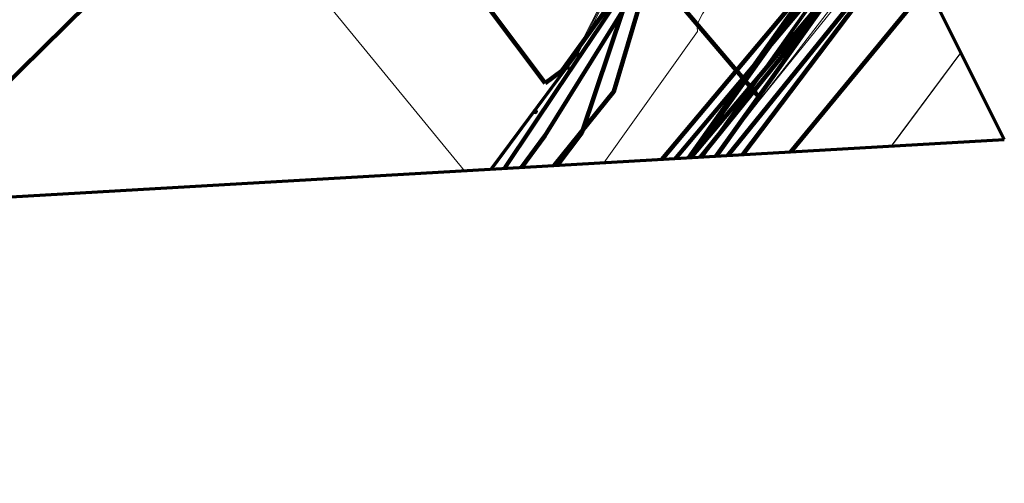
# Model space of a CAD drawing. Extents: x 152558 to 154479, y 462974 to 463683.
# Tile 444 of 638: x 154430 to 154479, y 462974 to 462997. Entities that reach past the tile are written whole.
import ezdxf
from ezdxf.lldxf.tags import DXFTag

# ---------------------------------------------------------------- set-up
doc = ezdxf.new("R2010")
doc.units = 0
doc.header["$LTSCALE"] = 0.2
doc.layers.get('0').update_dxf_attribs({"linetype": 'CONTINUOUS'})
for name, color, linetype, lineweight in [('B-RO-KL-DATA_BT NEDERLAND NV-G', 90, 'KL-DATA-N', 18), ('B-RO-KL-DATA_EUROFIBER NEDERLAND BV-G', 90, 'KL-DATA-N', 18), ('B-RO-KL-DATA_HULPSTUK_KPN BV-S', 90, 'CONTINUOUS', 25), ('B-RO-KL-DATA_HULPSTUK_STEDIN NETBEHEER BV-S', 90, 'CONTINUOUS', 25), ('B-RO-KL-DATA_KABELBED_KPN BV-G', 90, 'CONTINUOUS', 100), ('B-RO-KL-DATA_KABELBED_PRORAIL-G', 90, 'CONTINUOUS', 100), ('B-RO-KL-DATA_MANTELBUIS_KPN BV-G', 90, 'CONTINUOUS', 100), ('B-RO-KL-DATA_PRORAIL-G', 90, 'KL-DATA-N', 18), ('B-RO-KL-DATA_STEDIN NETBEHEER BV-G', 90, 'KL-DATA-N', 18), ('B-RO-KL-ET_HS_50 KV_STEDIN NETBEHEER BV-G', 10, 'KL-HS-N', 18), ('B-RO-KL-ET_HS_MANTELBUIS_PE_110_STEDIN NETBEHEER BV-G', 10, 'CONTINUOUS', 100), ('B-RO-KL-ET_HS_MANTELBUIS_STEDIN NETBEHEER BV-G', 10, 'CONTINUOUS', 100), ('B-RO-KL-ET_LS_230 V_GEMEENTE AMERSFOORT-G', 190, 'KL-LS-N', 18), ('B-RO-KL-ET_LS_400 V_STEDIN NETBEHEER BV-G', 190, 'KL-LS-N', 18), ('B-RO-KL-ET_LS_500 V_PRORAIL-G', 190, 'KL-LS-N', 18), ('B-RO-KL-ET_LS_KABELBED_PRORAIL-G', 190, 'CONTINUOUS', 100), ('B-RO-KL-ET_LS_MANTELBUIS_PE_110_STEDIN NETBEHEER BV-G', 190, 'CONTINUOUS', 100), ('B-RO-KL-ET_LS_MANTELBUIS_PRORAIL-G', 190, 'CONTINUOUS', 100), ('B-RO-KL-ET_LS_MANTELBUIS_STEDIN NETBEHEER BV-G', 190, 'CONTINUOUS', 100), ('B-RO-KL-ET_MS_10 KV_PRORAIL-G', 130, 'KL-MS-N', 18), ('B-RO-KL-ET_MS_10 KV_STEDIN NETBEHEER BV-G', 130, 'KL-MS-N', 18), ('B-RO-KL-ET_MS_3 KV_PRORAIL-G', 130, 'KL-MS-N', 18), ('B-RO-KL-ET_MS_HULPSTUK_STEDIN NETBEHEER BV-S', 130, 'CONTINUOUS', 25), ('B-RO-KL-ET_MS_KABELBED_PRORAIL-G', 130, 'CONTINUOUS', 100), ('B-RO-KL-ET_MS_MANTELBUIS_PE_110_STEDIN NETBEHEER BV-G', 130, 'CONTINUOUS', 100), ('B-RO-KL-ET_MS_MANTELBUIS_STEDIN NETBEHEER BV-G', 130, 'CONTINUOUS', 100), ('B-RO-KL-GAS_HD_STAAL_406_8 BAR_STEDIN NETBEHEER BV-G', 30, 'KL-GAS-HD-N', 18), ('B-RO-KL-GAS_LD_5 BAR_PRORAIL-G', 50, 'KL-GAS-LD-N', 18), ('B-RO-KL-GAS_LD_KABELBED_PRORAIL-G', 50, 'CONTINUOUS', 100), ('B-RO-KL-GAS_LD_MANTELBUIS_STAAL_406_STEDIN NETBEHEER BV-G', 50, 'CONTINUOUS', 100), ('B-RO-KL-OVERIG_KABELBED_PRORAIL-G', 8, 'CONTINUOUS', 100), ('B-RO-KL-OVERIG_MANTELBUIS_PRORAIL-G', 8, 'CONTINUOUS', 100), ('B-RO-KL-OVERIG_PRORAIL-G', 8, 'CONTINUOUS', 18), ('B-RO-OG-INFO_ORIENTATIEPOLYGOON-GV', 7, 'CONTINUOUS', 70), ('B-RO-OG-INFO_STEDIN NETBEHEER BV-G', 7, 'CONTINUOUS', 18)]:
    doc.layers.add(name, color=color, linetype=linetype, lineweight=lineweight)
doc.styles.add('NLCS-ISO', font='NLCS-ISO.ttf')
tags = doc.linetypes.add('KL-DATA-N', pattern='A,4,-1,[101,NLCS.SHX,S=0.5,R=0,X=0,Y=0],-1,4,-1,["D",Standard,S=1,R=0,X=-0.25,Y=-0.5],-1.5', length=12.5).pattern_tags.tags
tags[18] = DXFTag(74, 10)
tags = doc.linetypes.add('KL-GAS-HD-N', pattern='A,4,-1,[69,NLCS.SHX,S=0.5,R=0,X=0,Y=0],-1,4,-1,["H",Standard,S=1,R=0,X=0,Y=-0.5],-2', length=13).pattern_tags.tags
tags[18] = DXFTag(74, 10)
tags = doc.linetypes.add('KL-GAS-LD-N', pattern='A,4,-1,[69,NLCS.SHX,S=0.5,R=0,X=0,Y=0],-1,4,-1,["L",Standard,S=1,R=0,X=0.25,Y=-0.5],-2', length=13).pattern_tags.tags
tags[18] = DXFTag(74, 10)
tags = doc.linetypes.add('KL-HS-N', pattern='A,4,-1,[103,NLCS.SHX,S=0.75,R=0,X=0,Y=0],-1,4,-1,["H",Standard,S=1,R=0,X=0,Y=-0.5],-2', length=13).pattern_tags.tags
tags[18] = DXFTag(74, 10)
tags = doc.linetypes.add('KL-LS-N', pattern='A,4,-1,[103,NLCS.SHX,S=0.75,R=0,X=0,Y=0],-1,4,-1,["L",Standard,S=1,R=0,X=0,Y=-0.5],-2', length=13).pattern_tags.tags
tags[18] = DXFTag(74, 10)
tags = doc.linetypes.add('KL-MS-N', pattern='A,4,-1,[103,NLCS.SHX,S=0.75,R=0,X=0,Y=0],-1,4,-1,["M",Standard,S=1,R=0,X=0,Y=-0.5],-2', length=13).pattern_tags.tags
tags[18] = DXFTag(74, 10)

# ---------------------------------------------------------------- blocks, each defined once
blk = doc.blocks.new('SKL-WTB_HULP_MOF-SO')
at = {"linetype": 'ByBlock', "lineweight": 18}
h = blk.add_hatch(color=0, dxfattribs=at)
h.dxf.hatch_style = 1
h.paths.add_polyline_path([(-0.5625, 0, 1), (0.5625, 0, 1)])
at = {"color": 0, "linetype": 'ByBlock', "lineweight": 18}
blk.add_circle((0, 0), 0.5625, dxfattribs=at)
at = {"color": 0, "linetype": 'ByBlock', "lineweight": 18, "style": 'NLCS-ISO', "flags": 1}
for tag, p in [('TYPE', (1.5, 0)), ('OMSCHRIJVING', (1.5, -3)), ('LABEL', (1.5, -1.5))]:
    blk.add_attdef(tag, p, '', height=1, dxfattribs=at)
blk = doc.blocks.new('SKL-WTB_HULP_OVERIG-SO')
at = {"color": 0, "linetype": 'ByBlock', "lineweight": 18}
for points in [[(-0.14, 0.14), (0.14, -0.14)], [(0.14, 0.14), (-0.14, -0.14)]]:
    blk.add_lwpolyline(points, dxfattribs=at)
at = {"color": 0, "linetype": 'ByBlock', "lineweight": 18, "style": 'NLCS-ISO', "flags": 1}
for tag, p in [('TYPE', (1.5, 0)), ('OMSCHRIJVING', (1.5, -3)), ('LABEL', (1.5, -1.5))]:
    blk.add_attdef(tag, p, '', height=1, dxfattribs=at)

msp = doc.modelspace()

# ---------------------------------------------------------------- linework, layer by layer
at = {"layer": 'B-RO-KL-DATA_BT NEDERLAND NV-G', "flags": 128}
msp.add_lwpolyline([(154365.765, 462984.475), (154421.6, 463026.9), (154452.32, 462989.463)], dxfattribs=at)
msp.add_lwpolyline([(154365.765, 462984.475), (154421.6, 463026.9), (154452.32, 462989.463)], dxfattribs=at)
at = {"layer": 'B-RO-KL-DATA_EUROFIBER NEDERLAND BV-G', "flags": 128}
for points in [[(154462.716, 462990.062), (154470.998, 463000), (154473.193, 463002.614)], [(154462.718, 462990.062), (154471, 463000), (154473.194, 463002.613)], [(154462.735, 462990.063), (154473.207, 463002.586)], [(154462.735, 462990.063), (154473.207, 463002.586)], [(154473.399, 462990.677), (154476.847, 462995.306)], [(154473.418, 462990.678), (154476.856, 462995.287)]]:
    msp.add_lwpolyline(points, dxfattribs=at)
at = {"layer": 'B-RO-KL-DATA_KABELBED_KPN BV-G', "flags": 128}
for points in [[(154466.873, 462993.108), (154430.422, 463036.003)], [(154466.873, 462993.108), (154439.094, 463025.799), (154431.348, 463034.914), (154430.431, 463035.993)], [(154423.629, 462987.809), (154440.422, 463004.351), (154461.123, 463026.754)], [(154475.197, 462998.606), (154468.452, 462990.392)]]:
    msp.add_lwpolyline(points, dxfattribs=at)
at = {"layer": 'B-RO-KL-DATA_KABELBED_PRORAIL-G', "flags": 128}
for points in [[(154455.133, 462989.625), (154456.279, 462991.187), (154461.505, 462999.591), (154461.766, 463000.364)], [(154456.882, 462993.444), (154459.036, 462996.649), (154459.563, 462997.433), (154461.19, 462999.854), (154461.766, 463000.364)], [(154454.284, 462989.576), (154454.369, 462989.701), (154456.882, 462993.443)]]:
    msp.add_lwpolyline(points, dxfattribs=at)
at = {"layer": 'B-RO-KL-DATA_MANTELBUIS_KPN BV-G', "flags": 128}
msp.add_lwpolyline([(154466.873, 462993.108), (154430.422, 463036.003)], dxfattribs=at)
at = {"layer": 'B-RO-KL-DATA_PRORAIL-G', "flags": 128}
for points in [[(154455.133, 462989.625), (154456.279, 462991.187), (154461.505, 462999.591), (154461.766, 463000.364)], [(154455.133, 462989.625), (154456.279, 462991.187), (154461.505, 462999.591), (154461.766, 463000.364)], [(154456.882, 462993.444), (154459.036, 462996.649), (154459.563, 462997.433), (154461.19, 462999.854), (154461.766, 463000.364)], [(154454.284, 462989.576), (154454.369, 462989.701), (154456.882, 462993.443)]]:
    msp.add_lwpolyline(points, dxfattribs=at)
at = {"layer": 'B-RO-KL-DATA_STEDIN NETBEHEER BV-G', "flags": 128}
for points in [[(154468.857, 463011.285), (154460.274, 463000), (154457.859, 462995.23)], [(154473.23, 463002.54), (154471.124, 463000), (154462.782, 462990.065)], [(154457.859, 462995.23), (154453.63, 462989.538)]]:
    msp.add_lwpolyline(points, dxfattribs=at)
at = {"layer": 'B-RO-KL-ET_HS_50 KV_STEDIN NETBEHEER BV-G', "flags": 128}
for points in [[(154473.305, 463002.389), (154471.004, 463000), (154463.998, 462990.135)], [(154473.329, 463002.342), (154471.074, 463000), (154464.066, 462990.139)], [(154473.353, 463002.294), (154471.144, 463000), (154464.133, 462990.143)]]:
    msp.add_lwpolyline(points, dxfattribs=at)
at = {"layer": 'B-RO-KL-ET_HS_MANTELBUIS_PE_110_STEDIN NETBEHEER BV-G', "flags": 128}
for points in [[(154472.974, 463003.052), (154470.443, 463000), (154462.063, 462990.024)], [(154473.09, 463002.82), (154470.373, 463000), (154463.39, 462990.1)], [(154463.5, 462990.107), (154471.806, 463000), (154473.487, 463002.027)], [(154464.739, 462990.178), (154471.763, 463000), (154473.565, 463001.87)], [(154464.773, 462990.18), (154471.732, 462999.964), (154470.918, 463000.543), (154463.494, 462990.106)]]:
    msp.add_lwpolyline(points, dxfattribs=at)
at = {"layer": 'B-RO-KL-ET_HS_MANTELBUIS_STEDIN NETBEHEER BV-G', "flags": 128}
for points in [[(154473.524, 463001.953), (154471.947, 463000), (154463.982, 462990.135)], [(154465.331, 462990.212), (154474.015, 463000.969)]]:
    msp.add_lwpolyline(points, dxfattribs=at)
at = {"layer": 'B-RO-KL-ET_LS_230 V_GEMEENTE AMERSFOORT-G', "flags": 128}
msp.add_lwpolyline([(154473.661, 463001.679), (154472.684, 463000.459), (154468.641, 462995.19), (154466.42, 462992.338), (154465.819, 462991.567), (154464.748, 462990.179)], dxfattribs=at)
at = {"layer": 'B-RO-KL-ET_LS_400 V_STEDIN NETBEHEER BV-G', "flags": 128}
msp.add_lwpolyline([(154464.926, 462998.402), (154464.474, 462997.805), (154464.076, 462997.214), (154463.869, 462996.813), (154463.817, 462996.564), (154463.832, 462996.345), (154459.205, 462989.859)], dxfattribs=at)
at = {"layer": 'B-RO-KL-ET_LS_500 V_PRORAIL-G', "flags": 128}
for points in [[(154447.758, 463005.182), (154456.308, 462993.788)], [(154447.758, 463005.182), (154456.308, 462993.788)], [(154447.758, 463005.182), (154456.308, 462993.788)], [(154447.758, 463005.182), (154456.308, 462993.788)], [(154447.758, 463005.182), (154456.308, 462993.788)], [(154447.758, 463005.182), (154456.308, 462993.788)], [(154447.758, 463005.182), (154456.308, 462993.788)], [(154447.758, 463005.182), (154456.308, 462993.788)], [(154447.758, 463005.182), (154456.308, 462993.788)], [(154447.758, 463005.182), (154456.308, 462993.788)], [(154447.758, 463005.182), (154456.308, 462993.788)], [(154447.758, 463005.182), (154456.308, 462993.788)], [(154447.758, 463005.182), (154456.308, 462993.788)], [(154447.758, 463005.182), (154456.308, 462993.788)], [(154447.758, 463005.182), (154456.308, 462993.788)], [(154447.758, 463005.182), (154456.308, 462993.788)], [(154447.758, 463005.182), (154456.308, 462993.788)], [(154447.758, 463005.182), (154456.308, 462993.788)], [(154447.758, 463005.182), (154456.308, 462993.788)], [(154447.758, 463005.182), (154456.308, 462993.788)], [(154447.758, 463005.182), (154456.308, 462993.788)], [(154447.758, 463005.182), (154456.308, 462993.788)], [(154447.758, 463005.182), (154456.308, 462993.788)], [(154447.758, 463005.182), (154456.308, 462993.788)], [(154447.758, 463005.182), (154456.308, 462993.788)], [(154447.758, 463005.182), (154456.308, 462993.788)], [(154461.522, 463001.509), (154458.112, 462991.333), (154456.894, 462989.726)], [(154456.308, 462993.788), (154457.122, 462994.404), (154460.53, 462999.139), (154461.766, 463000.364)], [(154456.308, 462993.788), (154457.122, 462994.404), (154460.53, 462999.139), (154461.766, 463000.364)], [(154456.308, 462993.788), (154457.122, 462994.404), (154460.53, 462999.139), (154461.766, 463000.364)], [(154456.308, 462993.788), (154457.122, 462994.404), (154460.53, 462999.139), (154461.766, 463000.364)], [(154456.308, 462993.788), (154457.122, 462994.404), (154460.53, 462999.139), (154461.766, 463000.364)], [(154456.308, 462993.788), (154457.122, 462994.404), (154460.53, 462999.139), (154461.766, 463000.364)], [(154456.308, 462993.788), (154457.122, 462994.404), (154460.53, 462999.139), (154461.766, 463000.364)], [(154456.308, 462993.788), (154457.122, 462994.404), (154460.53, 462999.139), (154461.766, 463000.364)], [(154456.882, 462993.444), (154459.036, 462996.649), (154459.563, 462997.433), (154461.19, 462999.854), (154461.766, 463000.364)], [(154456.882, 462993.444), (154459.036, 462996.649), (154459.563, 462997.433), (154461.19, 462999.854), (154461.766, 463000.364)], [(154456.882, 462993.444), (154459.036, 462996.649), (154459.563, 462997.433), (154461.19, 462999.854), (154461.766, 463000.364)], [(154456.882, 462993.444), (154459.036, 462996.649), (154459.563, 462997.433), (154461.19, 462999.854), (154461.766, 463000.364)], [(154456.882, 462993.444), (154459.036, 462996.649), (154459.563, 462997.433), (154461.19, 462999.854), (154461.766, 463000.364)], [(154456.882, 462993.444), (154459.036, 462996.649), (154459.563, 462997.433), (154461.19, 462999.854), (154461.766, 463000.364)], [(154456.882, 462993.444), (154459.036, 462996.649), (154459.563, 462997.433), (154461.19, 462999.854), (154461.766, 463000.364)], [(154456.882, 462993.444), (154459.036, 462996.649), (154459.563, 462997.433), (154461.19, 462999.854), (154461.766, 463000.364)], [(154456.882, 462993.444), (154459.036, 462996.649), (154459.563, 462997.433), (154461.19, 462999.854), (154461.766, 463000.364)], [(154456.882, 462993.444), (154459.036, 462996.649), (154459.563, 462997.433), (154461.19, 462999.854), (154461.766, 463000.364)], [(154456.882, 462993.444), (154459.036, 462996.649), (154459.563, 462997.433), (154461.19, 462999.854), (154461.766, 463000.364)], [(154456.882, 462993.444), (154459.036, 462996.649), (154459.563, 462997.433), (154461.19, 462999.854), (154461.766, 463000.364)], [(154456.882, 462993.444), (154459.036, 462996.649), (154459.563, 462997.433), (154461.19, 462999.854), (154461.766, 463000.364)], [(154456.882, 462993.444), (154459.036, 462996.649), (154459.563, 462997.433), (154461.19, 462999.854), (154461.766, 463000.364)], [(154456.882, 462993.444), (154459.036, 462996.649), (154459.563, 462997.433), (154461.19, 462999.854), (154461.766, 463000.364)], [(154456.882, 462993.444), (154459.036, 462996.649), (154459.563, 462997.433), (154461.19, 462999.854), (154461.766, 463000.364)], [(154456.882, 462993.444), (154459.036, 462996.649), (154459.563, 462997.433), (154461.19, 462999.854), (154461.766, 463000.364)], [(154456.882, 462993.444), (154459.036, 462996.649), (154459.563, 462997.433), (154461.19, 462999.854), (154461.766, 463000.364)], [(154456.882, 462993.444), (154459.036, 462996.649), (154459.563, 462997.433), (154461.19, 462999.854), (154461.766, 463000.364)], [(154456.882, 462993.444), (154459.036, 462996.649), (154459.563, 462997.433), (154461.19, 462999.854), (154461.766, 463000.364)], [(154456.882, 462993.444), (154459.036, 462996.649), (154459.563, 462997.433), (154461.19, 462999.854), (154461.766, 463000.364)], [(154456.882, 462993.444), (154459.036, 462996.649), (154459.563, 462997.433), (154461.19, 462999.854), (154461.766, 463000.364)], [(154456.882, 462993.444), (154459.036, 462996.649), (154459.563, 462997.433), (154461.19, 462999.854), (154461.766, 463000.364)], [(154456.882, 462993.444), (154459.036, 462996.649), (154459.563, 462997.433), (154461.19, 462999.854), (154461.766, 463000.364)], [(154456.882, 462993.444), (154459.036, 462996.649), (154459.563, 462997.433), (154461.19, 462999.854), (154461.766, 463000.364)], [(154456.882, 462993.444), (154459.036, 462996.649), (154459.563, 462997.433), (154461.19, 462999.854), (154461.766, 463000.364)], [(154456.882, 462993.444), (154459.036, 462996.649), (154459.563, 462997.433), (154461.19, 462999.854), (154461.766, 463000.364)], [(154456.882, 462993.444), (154459.036, 462996.649), (154459.563, 462997.433), (154461.19, 462999.854), (154461.766, 463000.364)], [(154454.284, 462989.576), (154454.369, 462989.701), (154456.882, 462993.443)], [(154454.284, 462989.576), (154454.369, 462989.701), (154456.882, 462993.443)], [(154454.284, 462989.576), (154454.369, 462989.701), (154456.882, 462993.443)], [(154454.284, 462989.576), (154454.369, 462989.701), (154456.882, 462993.443)], [(154454.284, 462989.576), (154454.369, 462989.701), (154456.882, 462993.443)], [(154454.284, 462989.576), (154454.369, 462989.701), (154456.882, 462993.443)], [(154454.284, 462989.576), (154454.369, 462989.701), (154456.882, 462993.443)], [(154454.284, 462989.576), (154454.369, 462989.701), (154456.882, 462993.443)], [(154454.284, 462989.576), (154454.369, 462989.701), (154456.882, 462993.443)], [(154454.284, 462989.576), (154454.369, 462989.701), (154456.882, 462993.443)], [(154454.284, 462989.576), (154454.369, 462989.701), (154456.882, 462993.443)], [(154454.284, 462989.576), (154454.369, 462989.701), (154456.882, 462993.443)], [(154454.284, 462989.576), (154454.369, 462989.701), (154456.882, 462993.443)], [(154454.284, 462989.576), (154454.369, 462989.701), (154456.882, 462993.443)], [(154454.284, 462989.576), (154454.369, 462989.701), (154456.882, 462993.443)], [(154454.284, 462989.576), (154454.369, 462989.701), (154456.882, 462993.443)], [(154454.284, 462989.576), (154454.369, 462989.701), (154456.882, 462993.443)], [(154454.284, 462989.576), (154454.369, 462989.701), (154456.882, 462993.443)], [(154454.284, 462989.576), (154454.369, 462989.701), (154456.882, 462993.443)]]:
    msp.add_lwpolyline(points, dxfattribs=at)
at = {"layer": 'B-RO-KL-ET_LS_KABELBED_PRORAIL-G', "flags": 128}
for points in [[(154447.758, 463005.182), (154456.308, 462993.788)], [(154461.522, 463001.509), (154458.112, 462991.333), (154456.894, 462989.726)], [(154456.308, 462993.788), (154457.122, 462994.404), (154460.53, 462999.139), (154461.766, 463000.364)], [(154456.882, 462993.444), (154459.036, 462996.649), (154459.563, 462997.433), (154461.19, 462999.854), (154461.766, 463000.364)], [(154454.284, 462989.576), (154454.369, 462989.701), (154456.882, 462993.443)]]:
    msp.add_lwpolyline(points, dxfattribs=at)
at = {"layer": 'B-RO-KL-ET_LS_MANTELBUIS_PE_110_STEDIN NETBEHEER BV-G', "flags": 128}
for points in [[(154472.974, 463003.052), (154470.443, 463000), (154462.063, 462990.024)], [(154473.09, 463002.82), (154470.373, 463000), (154463.39, 462990.1)], [(154463.5, 462990.107), (154471.806, 463000), (154473.487, 463002.027)], [(154464.739, 462990.178), (154471.763, 463000), (154473.565, 463001.87)], [(154464.773, 462990.18), (154471.732, 462999.964), (154470.918, 463000.543), (154463.494, 462990.106)]]:
    msp.add_lwpolyline(points, dxfattribs=at)
at = {"layer": 'B-RO-KL-ET_LS_MANTELBUIS_PRORAIL-G', "flags": 128}
for points in [[(154447.758, 463005.182), (154456.308, 462993.788)], [(154456.308, 462993.788), (154457.122, 462994.404), (154460.53, 462999.139), (154461.766, 463000.364)]]:
    msp.add_lwpolyline(points, dxfattribs=at)
at = {"layer": 'B-RO-KL-ET_LS_MANTELBUIS_STEDIN NETBEHEER BV-G', "flags": 128}
for points in [[(154473.524, 463001.953), (154471.947, 463000), (154463.982, 462990.135)], [(154465.331, 462990.212), (154474.015, 463000.969)]]:
    msp.add_lwpolyline(points, dxfattribs=at)
at = {"layer": 'B-RO-KL-ET_MS_10 KV_PRORAIL-G', "flags": 128}
for points in [[(154456.882, 462993.444), (154459.036, 462996.649), (154459.563, 462997.433), (154461.19, 462999.854), (154461.766, 463000.364)], [(154456.882, 462993.444), (154459.036, 462996.649), (154459.563, 462997.433), (154461.19, 462999.854), (154461.766, 463000.364)], [(154456.882, 462993.444), (154459.036, 462996.649), (154459.563, 462997.433), (154461.19, 462999.854), (154461.766, 463000.364)], [(154456.882, 462993.444), (154459.036, 462996.649), (154459.563, 462997.433), (154461.19, 462999.854), (154461.766, 463000.364)], [(154454.284, 462989.576), (154454.369, 462989.701), (154456.882, 462993.443)], [(154454.284, 462989.576), (154454.369, 462989.701), (154456.882, 462993.443)], [(154454.284, 462989.576), (154454.369, 462989.701), (154456.882, 462993.443)], [(154454.284, 462989.576), (154454.369, 462989.701), (154456.882, 462993.443)]]:
    msp.add_lwpolyline(points, dxfattribs=at)
at = {"layer": 'B-RO-KL-ET_MS_10 KV_STEDIN NETBEHEER BV-G', "flags": 128}
for points in [[(154468.832, 463011.336), (154460.211, 463000), (154457.816, 462995.256), (154453.565, 462989.534)], [(154455.811, 462992.389), (154457.902, 462995.204), (154460.337, 463000), (154468.882, 463011.236)], [(154468.857, 463011.286), (154460.274, 463000), (154457.859, 462995.23), (154457.382, 462994.588)], [(154473.182, 463002.637), (154470.995, 463000), (154462.646, 462990.058)], [(154473.206, 463002.588), (154471.059, 463000), (154462.714, 462990.061)], [(154473.23, 463002.54), (154471.124, 463000), (154462.782, 462990.065)], [(154473.255, 463002.491), (154471.189, 463000), (154462.85, 462990.069)], [(154473.77, 463001.461), (154464.657, 462990.173)], [(154453.63, 462989.538), (154457.382, 462994.588)], [(154453.695, 462989.542), (154455.811, 462992.389)]]:
    msp.add_lwpolyline(points, dxfattribs=at)
at = {"layer": 'B-RO-KL-ET_MS_3 KV_PRORAIL-G', "flags": 128}
for points in [[(154456.882, 462993.444), (154459.036, 462996.649), (154459.563, 462997.433), (154461.19, 462999.854), (154461.766, 463000.364)], [(154456.882, 462993.444), (154459.036, 462996.649), (154459.563, 462997.433), (154461.19, 462999.854), (154461.766, 463000.364)], [(154456.882, 462993.444), (154459.036, 462996.649), (154459.563, 462997.433), (154461.19, 462999.854), (154461.766, 463000.364)], [(154454.284, 462989.576), (154454.369, 462989.701), (154456.882, 462993.443)], [(154454.284, 462989.576), (154454.369, 462989.701), (154456.882, 462993.443)], [(154454.284, 462989.576), (154454.369, 462989.701), (154456.882, 462993.443)]]:
    msp.add_lwpolyline(points, dxfattribs=at)
at = {"layer": 'B-RO-KL-ET_MS_KABELBED_PRORAIL-G', "flags": 128}
for points in [[(154456.882, 462993.444), (154459.036, 462996.649), (154459.563, 462997.433), (154461.19, 462999.854), (154461.766, 463000.364)], [(154454.284, 462989.576), (154454.369, 462989.701), (154456.882, 462993.443)]]:
    msp.add_lwpolyline(points, dxfattribs=at)
at = {"layer": 'B-RO-KL-ET_MS_MANTELBUIS_PE_110_STEDIN NETBEHEER BV-G', "flags": 128}
for points in [[(154472.974, 463003.052), (154470.443, 463000), (154462.063, 462990.024)], [(154473.09, 463002.82), (154470.373, 463000), (154463.39, 462990.1)], [(154463.5, 462990.107), (154471.806, 463000), (154473.487, 463002.027)], [(154464.739, 462990.178), (154471.763, 463000), (154473.565, 463001.87)], [(154464.773, 462990.18), (154471.732, 462999.964), (154470.918, 463000.543), (154463.494, 462990.106)]]:
    msp.add_lwpolyline(points, dxfattribs=at)
at = {"layer": 'B-RO-KL-ET_MS_MANTELBUIS_STEDIN NETBEHEER BV-G', "flags": 128}
for points in [[(154473.524, 463001.953), (154471.947, 463000), (154463.982, 462990.135)], [(154465.331, 462990.212), (154474.015, 463000.969)]]:
    msp.add_lwpolyline(points, dxfattribs=at)
at = {"layer": 'B-RO-KL-GAS_HD_STAAL_406_8 BAR_STEDIN NETBEHEER BV-G', "flags": 128}
msp.add_lwpolyline([(154466.079, 462990.255), (154474.073, 463000.853)], dxfattribs=at)
at = {"layer": 'B-RO-KL-GAS_LD_5 BAR_PRORAIL-G', "flags": 128}
msp.add_lwpolyline([(154461.522, 463001.509), (154458.112, 462991.333), (154456.894, 462989.726)], dxfattribs=at)
at = {"layer": 'B-RO-KL-GAS_LD_KABELBED_PRORAIL-G', "flags": 128}
msp.add_lwpolyline([(154461.522, 463001.509), (154458.112, 462991.333), (154456.894, 462989.726)], dxfattribs=at)
at = {"layer": 'B-RO-KL-GAS_LD_MANTELBUIS_STAAL_406_STEDIN NETBEHEER BV-G', "flags": 128}
msp.add_lwpolyline([(154466.078, 462990.255), (154474.073, 463000.854)], dxfattribs=at)
at = {"layer": 'B-RO-KL-OVERIG_KABELBED_PRORAIL-G', "flags": 128}
for points in [[(154447.758, 463005.182), (154456.308, 462993.788)], [(154456.743, 462989.717), (154459.703, 462993.376), (154461.766, 463000.364)], [(154456.882, 462993.444), (154459.036, 462996.649), (154459.563, 462997.433), (154461.19, 462999.854), (154461.766, 463000.364)]]:
    msp.add_lwpolyline(points, dxfattribs=at)
at = {"layer": 'B-RO-KL-OVERIG_MANTELBUIS_PRORAIL-G', "flags": 128}
msp.add_lwpolyline([(154447.758, 463005.182), (154456.308, 462993.788)], dxfattribs=at)
at = {"layer": 'B-RO-KL-OVERIG_PRORAIL-G', "flags": 128}
for points in [[(154447.758, 463005.182), (154456.308, 462993.788)], [(154447.758, 463005.182), (154456.308, 462993.788)], [(154447.758, 463005.182), (154456.308, 462993.788)], [(154447.758, 463005.182), (154456.308, 462993.788)], [(154447.758, 463005.182), (154456.308, 462993.788)], [(154447.758, 463005.182), (154456.308, 462993.788)], [(154447.758, 463005.182), (154456.308, 462993.788)], [(154447.758, 463005.182), (154456.308, 462993.788)], [(154447.758, 463005.182), (154456.308, 462993.788)], [(154447.758, 463005.182), (154456.308, 462993.788)], [(154456.743, 462989.717), (154459.703, 462993.376), (154461.766, 463000.364)], [(154456.882, 462993.444), (154459.036, 462996.649), (154459.563, 462997.433), (154461.19, 462999.854), (154461.766, 463000.364)], [(154456.882, 462993.444), (154459.036, 462996.649), (154459.563, 462997.433), (154461.19, 462999.854), (154461.766, 463000.364)], [(154456.882, 462993.444), (154459.036, 462996.649), (154459.563, 462997.433), (154461.19, 462999.854), (154461.766, 463000.364)], [(154456.882, 462993.444), (154459.036, 462996.649), (154459.563, 462997.433), (154461.19, 462999.854), (154461.766, 463000.364)], [(154456.882, 462993.444), (154459.036, 462996.649), (154459.563, 462997.433), (154461.19, 462999.854), (154461.766, 463000.364)]]:
    msp.add_lwpolyline(points, dxfattribs=at)
at = {"layer": 'B-RO-OG-INFO_ORIENTATIEPOLYGOON-GV', "flags": 128}
msp.add_lwpolyline([(152558, 463387), (153001, 463152), (154184, 462974), (154479, 462991), (154348, 463253), (154416, 463495), (154184, 463676), (154096, 463676), (153945, 463663), (153854, 463451), (153015, 463683), (152584, 463595)], close=True, dxfattribs=at)
at = {"layer": 'B-RO-OG-INFO_STEDIN NETBEHEER BV-G', "flags": 128}
msp.add_lwpolyline([(154466.078, 462990.255), (154474.073, 463000.854)], dxfattribs=at)

# ---------------------------------------------------------------- block references
at = {"layer": 'B-RO-KL-DATA_HULPSTUK_KPN BV-S', "xscale": 0.2, "yscale": 0.2, "zscale": 0.2}
msp.add_blockref('SKL-WTB_HULP_OVERIG-SO', (154466.873, 462993.108), dxfattribs=at)
at = {"layer": 'B-RO-KL-DATA_HULPSTUK_STEDIN NETBEHEER BV-S', "xscale": 0.2, "yscale": 0.2, "zscale": 0.2}
msp.add_blockref('SKL-WTB_HULP_MOF-SO', (154457.859, 462995.23), dxfattribs=at)
at = {"layer": 'B-RO-KL-ET_MS_HULPSTUK_STEDIN NETBEHEER BV-S', "xscale": 0.2, "yscale": 0.2, "zscale": 0.2}
for p in [(154457.382, 462994.588), (154455.811, 462992.389)]:
    msp.add_blockref('SKL-WTB_HULP_MOF-SO', p, dxfattribs=at)

doc.saveas('drawing.dxf')
